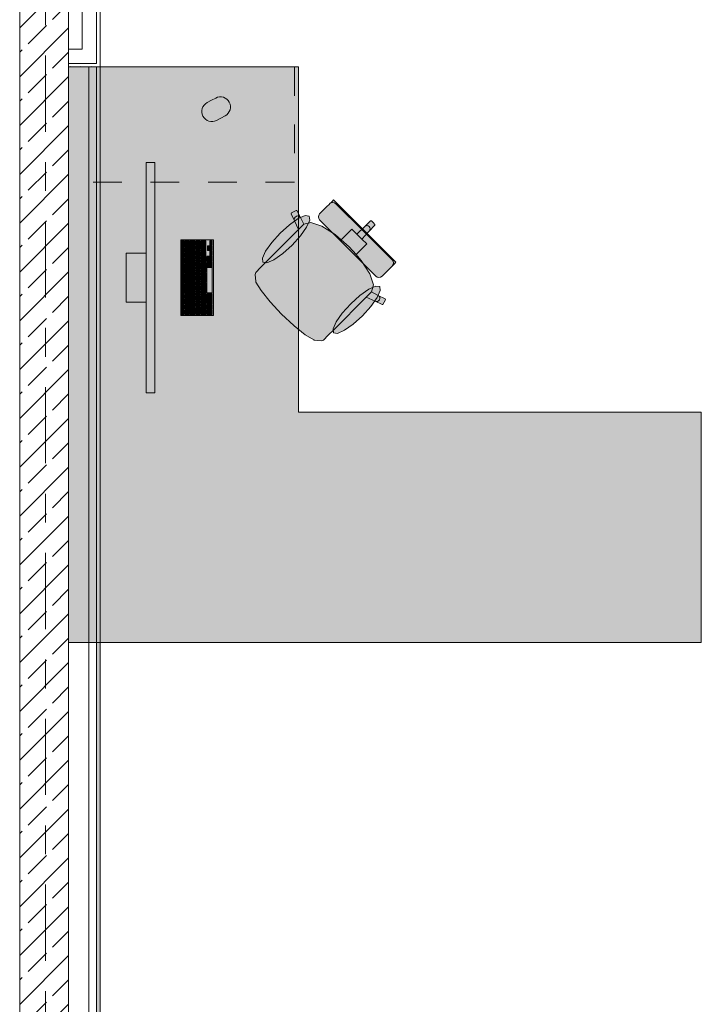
# Model space of a CAD drawing. Header units: metres. Extents: x -3.6 to 84.5, y -11 to 16.8.
# Tile 328 of 361: x 50.8 to 53.2, y 9.4 to 12.9. Entities that reach past the tile are written whole.
import ezdxf

# ---------------------------------------------------------------- set-up
doc = ezdxf.new("R2010")
doc.units = ezdxf.units.M
doc.header["$MEASUREMENT"] = 0
doc.linetypes.add('Strichlinie doppelt', pattern=[0.546806, 0.264583, -0.105833, 0.070556, -0.105833])
doc.linetypes.add('Strichlinie eng', pattern=[0.115, 0.075, -0.04])
for name, color, linetype in [('451 - Universal.Achsen Raster', 7, 'Continuous'), ('605 - Struktur.Wand Innen', 7, 'Continuous'), ('701 - Einrichtung.Möbel', 7, 'Continuous'), ('Neubau_606 - Struktur.Wand Innen Ausbau', 7, 'Continuous'), ('Neubau_653 - Abdeckung.TB Verkofferung', 7, 'Continuous')]:
    doc.layers.add(name, color=color, linetype=linetype)
pattern_1 = [(45, (0, 0), (-0.01767767, 0.01767767), [0, -0.025])]

msp = doc.modelspace()

# ---------------------------------------------------------------- hatches: boundary and pattern name
at = {"layer": '605 - Struktur.Wand Innen', "linetype": 'Continuous', "lineweight": 0, "true_color": 0x000000}
h = msp.add_hatch(dxfattribs=at)
h.set_pattern_fill('Beton__Stahlbeton_0001', color=18, style=0, pattern_type=2)
h.set_pattern_definition([(45, (0, 0), (-0.08485281, 0.08485281), []), (45, (-0.04243, 0.04243), (-0.08485281, 0.08485281), [0.09, -0.03])])
h.paths.add_polyline_path([(51.01, 8.5), (51.01, 13), (50.84, 13), (50.84, 8.5)])
at = {"layer": '701 - Einrichtung.Möbel', "linetype": 'Continuous', "lineweight": 0, "true_color": 0x3a3a3a}
for points in [[(51.01, 10.69), (53.21, 10.69), (53.21, 11.49), (51.81, 11.49), (51.81, 12.69), (51.01, 12.69)], [(51.5066, 12.5741), (51.4916, 12.5661, 0.994302), (51.5244, 12.5043), (51.5544, 12.5203, 1), (51.5216, 12.5821)], [(51.3099, 11.5578), (51.3099, 12.3578), (51.2799, 12.3578), (51.2799, 11.5578)], [(51.883, 12.1582), (51.9806, 12.0606), (52.0397, 12.1197), (51.9313, 12.2282), (51.926, 12.2229), (51.9236, 12.2205), (51.9181, 12.215), (51.9156, 12.2125), (51.9085, 12.2054), (51.8911, 12.188), (51.8853, 12.1822), (51.8829, 12.1798), (51.8796, 12.1749), (51.8784, 12.169), (51.8796, 12.1632)], [(51.6969, 12.0123), (51.6775, 11.9928), (51.6607, 11.9761), (51.6584, 11.9691), (51.6608, 11.9439), (51.6614, 11.9424), (51.6792, 11.913), (51.7106, 11.8739), (51.7111, 11.8733), (51.7509, 11.8309), (52.0691, 12.1491), (52.0629, 12.1553), (52.0597, 12.1552), (52.0398, 12.1353), (52.012, 12.1093), (51.9948, 12.1265), (51.9787, 12.1104), (51.9578, 12.0895), (51.9373, 12.1074), (51.8906, 12.137), (51.8523, 12.1497), (51.8284, 12.1436), (51.816, 12.1663), (51.804, 12.1907), (51.801, 12.1916), (51.7849, 12.1831), (51.7839, 12.1801), (51.7959, 12.1558), (51.8097, 12.1251)], [(51.7456, 12.1122), (51.7164, 12.0799), (51.6948, 12.0494), (51.6841, 12.0252), (51.6859, 12.0112), (51.6999, 12.0094), (51.724, 12.0201), (51.7546, 12.0417), (51.7869, 12.0709), (51.8161, 12.1032), (51.8377, 12.1338), (51.8484, 12.1579), (51.8466, 12.1719), (51.8326, 12.1737), (51.8085, 12.163), (51.7779, 12.1414)], [(51.9323, 11.7769), (52.045, 11.8897), (52.0758, 11.8759), (52.1001, 11.8639), (52.1031, 11.8649), (52.1116, 11.881), (52.1106, 11.884), (52.0863, 11.896), (52.0636, 11.9084), (52.0697, 11.9323), (52.057, 11.9706), (52.0274, 12.0174), (52.0095, 12.0378), (52.0304, 12.0587), (52.0465, 12.0749), (52.0293, 12.092), (52.0553, 12.1198), (52.0752, 12.1397), (52.0753, 12.1429), (52.0691, 12.1491), (51.7509, 11.8309), (51.7933, 11.7911), (51.7939, 11.7907), (51.833, 11.7592), (51.8624, 11.7414), (51.8639, 11.7408), (51.8891, 11.7384), (51.8961, 11.7407), (51.9128, 11.7575)], [(52.0782, 11.963), (52.0832, 11.9596), (52.089, 11.9585), (52.0949, 11.9596), (52.0998, 11.9629), (52.1022, 11.9653), (52.108, 11.9711), (52.1254, 11.9885), (52.1325, 11.9956), (52.135, 11.9981), (52.1405, 12.0036), (52.1429, 12.006), (52.1482, 12.0113), (52.0397, 12.1197), (51.9806, 12.0606)], [(51.5139, 11.8268), (51.5139, 12.0888), (51.3999, 12.0888), (51.3999, 11.8268)], [(51.4109, 12.0783), (51.4109, 12.0866), (51.4107, 12.0868), (51.4031, 12.0868), (51.4029, 12.0866), (51.4029, 12.07), (51.4031, 12.0698), (51.4107, 12.0698), (51.4109, 12.07)], [(51.4299, 12.0748), (51.4299, 12.0861), (51.4297, 12.0863), (51.4141, 12.0863), (51.4139, 12.0861), (51.4139, 12.0635), (51.4141, 12.0633), (51.4297, 12.0633), (51.4299, 12.0635)], [(51.4489, 12.0783), (51.4489, 12.0861), (51.4487, 12.0863), (51.4331, 12.0863), (51.4329, 12.0861), (51.4329, 12.0705), (51.4331, 12.0703), (51.4487, 12.0703), (51.4489, 12.0705)], [(51.4679, 12.0721), (51.4679, 12.0861), (51.4677, 12.0863), (51.4521, 12.0863), (51.4519, 12.0861), (51.4519, 12.058), (51.4521, 12.0578), (51.4677, 12.0578), (51.4679, 12.058)], [(51.4869, 12.0676), (51.4869, 12.0861), (51.4867, 12.0863), (51.4711, 12.0863), (51.4709, 12.0861), (51.4709, 12.049), (51.4711, 12.0488), (51.4867, 12.0488), (51.4869, 12.049)], [(51.5089, 12.0783), (51.5089, 12.0861), (51.5087, 12.0863), (51.5011, 12.0863), (51.5009, 12.0861), (51.5009, 12.0705), (51.5011, 12.0703), (51.5087, 12.0703), (51.5089, 12.0705)], [(51.4109, 12.0598), (51.4109, 12.0681), (51.4107, 12.0683), (51.4031, 12.0683), (51.4029, 12.0681), (51.4029, 12.0515), (51.4031, 12.0513), (51.4107, 12.0513), (51.4109, 12.0515)], [(51.4109, 12.0413), (51.4109, 12.0496), (51.4107, 12.0498), (51.4031, 12.0498), (51.4029, 12.0496), (51.4029, 12.033), (51.4031, 12.0328), (51.4107, 12.0328), (51.4109, 12.033)], [(51.4299, 12.0533), (51.4299, 12.0611), (51.4297, 12.0613), (51.4141, 12.0613), (51.4139, 12.0611), (51.4139, 12.0455), (51.4141, 12.0453), (51.4297, 12.0453), (51.4299, 12.0455)], [(51.4489, 12.0603), (51.4489, 12.0681), (51.4487, 12.0683), (51.4331, 12.0683), (51.4329, 12.0681), (51.4329, 12.0525), (51.4331, 12.0523), (51.4487, 12.0523), (51.4489, 12.0525)], [(51.4489, 12.0423), (51.4489, 12.0501), (51.4487, 12.0503), (51.4331, 12.0503), (51.4329, 12.0501), (51.4329, 12.0345), (51.4331, 12.0343), (51.4487, 12.0343), (51.4489, 12.0345)], [(51.4679, 12.0478), (51.4679, 12.0556), (51.4677, 12.0558), (51.4521, 12.0558), (51.4519, 12.0556), (51.4519, 12.04), (51.4521, 12.0398), (51.4677, 12.0398), (51.4679, 12.04)], [(51.4869, 12.0388), (51.4869, 12.0466), (51.4867, 12.0468), (51.4711, 12.0468), (51.4709, 12.0466), (51.4709, 12.031), (51.4711, 12.0308), (51.4867, 12.0308), (51.4869, 12.031)], [(51.5009, 12.0603), (51.5009, 12.0681), (51.5007, 12.0683), (51.4931, 12.0683), (51.4929, 12.0681), (51.4929, 12.0525), (51.4931, 12.0523), (51.5007, 12.0523), (51.5009, 12.0525)], [(51.5089, 12.0603), (51.5089, 12.0681), (51.5087, 12.0683), (51.5011, 12.0683), (51.5009, 12.0681), (51.5009, 12.0525), (51.5011, 12.0523), (51.5087, 12.0523), (51.5089, 12.0525)], [(51.5089, 12.0423), (51.5089, 12.0501), (51.5087, 12.0503), (51.5011, 12.0503), (51.5009, 12.0501), (51.5009, 12.0345), (51.5011, 12.0343), (51.5087, 12.0343), (51.5089, 12.0345)], [(51.2799, 12.0428), (51.2099, 12.0428), (51.2099, 11.8728), (51.2799, 11.8728)], [(51.4109, 12.0228), (51.4109, 12.0311), (51.4107, 12.0313), (51.4031, 12.0313), (51.4029, 12.0311), (51.4029, 12.0145), (51.4031, 12.0143), (51.4107, 12.0143), (51.4109, 12.0145)], [(51.4109, 12.0043), (51.4109, 12.0126), (51.4107, 12.0128), (51.4031, 12.0128), (51.4029, 12.0126), (51.4029, 11.996), (51.4031, 11.9958), (51.4107, 11.9958), (51.4109, 11.996)], [(51.4299, 12.0353), (51.4299, 12.0431), (51.4297, 12.0433), (51.4141, 12.0433), (51.4139, 12.0431), (51.4139, 12.0275), (51.4141, 12.0273), (51.4297, 12.0273), (51.4299, 12.0275)], [(51.4299, 12.0173), (51.4299, 12.0251), (51.4297, 12.0253), (51.4141, 12.0253), (51.4139, 12.0251), (51.4139, 12.0095), (51.4141, 12.0093), (51.4297, 12.0093), (51.4299, 12.0095)], [(51.4489, 12.0243), (51.4489, 12.0321), (51.4487, 12.0323), (51.4331, 12.0323), (51.4329, 12.0321), (51.4329, 12.0165), (51.4331, 12.0163), (51.4487, 12.0163), (51.4489, 12.0165)], [(51.4489, 12.0063), (51.4489, 12.0141), (51.4487, 12.0143), (51.4331, 12.0143), (51.4329, 12.0141), (51.4329, 11.9985), (51.4331, 11.9983), (51.4487, 11.9983), (51.4489, 11.9985)], [(51.4679, 12.0298), (51.4679, 12.0376), (51.4677, 12.0378), (51.4521, 12.0378), (51.4519, 12.0376), (51.4519, 12.022), (51.4521, 12.0218), (51.4677, 12.0218), (51.4679, 12.022)], [(51.4679, 12.0118), (51.4679, 12.0196), (51.4677, 12.0198), (51.4521, 12.0198), (51.4519, 12.0196), (51.4519, 12.004), (51.4521, 12.0038), (51.4677, 12.0038), (51.4679, 12.004)], [(51.4869, 12.0208), (51.4869, 12.0286), (51.4867, 12.0288), (51.4711, 12.0288), (51.4709, 12.0286), (51.4709, 12.013), (51.4711, 12.0128), (51.4867, 12.0128), (51.4869, 12.013)], [(51.5089, 12.0243), (51.5089, 12.0321), (51.5087, 12.0323), (51.4911, 12.0323), (51.4909, 12.0321), (51.4909, 12.0165), (51.4911, 12.0163), (51.5087, 12.0163), (51.5089, 12.0165)], [(51.5089, 12.0046), (51.5089, 12.0141), (51.5087, 12.0143), (51.4911, 12.0143), (51.4909, 12.0141), (51.4909, 11.995), (51.4911, 11.9948), (51.5087, 11.9948), (51.5089, 11.995)], [(51.4109, 11.9858), (51.4109, 11.9941), (51.4107, 11.9943), (51.4031, 11.9943), (51.4029, 11.9941), (51.4029, 11.9775), (51.4031, 11.9773), (51.4107, 11.9773), (51.4109, 11.9775)], [(51.4299, 11.9993), (51.4299, 12.0071), (51.4297, 12.0073), (51.4141, 12.0073), (51.4139, 12.0071), (51.4139, 11.9915), (51.4141, 11.9913), (51.4297, 11.9913), (51.4299, 11.9915)], [(51.4299, 11.9813), (51.4299, 11.9891), (51.4297, 11.9893), (51.4141, 11.9893), (51.4139, 11.9891), (51.4139, 11.9735), (51.4141, 11.9733), (51.4297, 11.9733), (51.4299, 11.9735)], [(51.4489, 11.9883), (51.4489, 11.9961), (51.4487, 11.9963), (51.4331, 11.9963), (51.4329, 11.9961), (51.4329, 11.9805), (51.4331, 11.9803), (51.4487, 11.9803), (51.4489, 11.9805)], [(51.4489, 11.9703), (51.4489, 11.9781), (51.4487, 11.9783), (51.4331, 11.9783), (51.4329, 11.9781), (51.4329, 11.9625), (51.4331, 11.9623), (51.4487, 11.9623), (51.4489, 11.9625)], [(51.4679, 11.9938), (51.4679, 12.0016), (51.4677, 12.0018), (51.4521, 12.0018), (51.4519, 12.0016), (51.4519, 11.986), (51.4521, 11.9858), (51.4677, 11.9858), (51.4679, 11.986)], [(51.4679, 11.9758), (51.4679, 11.9836), (51.4677, 11.9838), (51.4521, 11.9838), (51.4519, 11.9836), (51.4519, 11.968), (51.4521, 11.9678), (51.4677, 11.9678), (51.4679, 11.968)], [(51.4869, 12.0028), (51.4869, 12.0106), (51.4867, 12.0108), (51.4711, 12.0108), (51.4709, 12.0106), (51.4709, 11.995), (51.4711, 11.9948), (51.4867, 11.9948), (51.4869, 11.995)], [(51.4869, 11.9848), (51.4869, 11.9926), (51.4867, 11.9928), (51.4711, 11.9928), (51.4709, 11.9926), (51.4709, 11.977), (51.4711, 11.9768), (51.4867, 11.9768), (51.4869, 11.977)], [(51.5089, 11.9488), (51.5089, 11.9926), (51.5087, 11.9928), (51.4911, 11.9928), (51.4909, 11.9926), (51.4909, 11.905), (51.4911, 11.9048), (51.5087, 11.9048), (51.5089, 11.905)], [(51.4109, 11.9673), (51.4109, 11.9756), (51.4107, 11.9758), (51.4031, 11.9758), (51.4029, 11.9756), (51.4029, 11.959), (51.4031, 11.9588), (51.4107, 11.9588), (51.4109, 11.959)], [(51.4109, 11.9488), (51.4109, 11.9571), (51.4107, 11.9573), (51.4031, 11.9573), (51.4029, 11.9571), (51.4029, 11.9405), (51.4031, 11.9403), (51.4107, 11.9403), (51.4109, 11.9405)], [(51.4299, 11.9633), (51.4299, 11.9711), (51.4297, 11.9713), (51.4141, 11.9713), (51.4139, 11.9711), (51.4139, 11.9555), (51.4141, 11.9553), (51.4297, 11.9553), (51.4299, 11.9555)], [(51.4299, 11.9453), (51.4299, 11.9531), (51.4297, 11.9533), (51.4141, 11.9533), (51.4139, 11.9531), (51.4139, 11.9375), (51.4141, 11.9373), (51.4297, 11.9373), (51.4299, 11.9375)], [(51.4489, 11.9523), (51.4489, 11.9601), (51.4487, 11.9603), (51.4331, 11.9603), (51.4329, 11.9601), (51.4329, 11.9445), (51.4331, 11.9443), (51.4487, 11.9443), (51.4489, 11.9445)], [(51.4679, 11.9578), (51.4679, 11.9656), (51.4677, 11.9658), (51.4521, 11.9658), (51.4519, 11.9656), (51.4519, 11.95), (51.4521, 11.9498), (51.4677, 11.9498), (51.4679, 11.95)], [(51.4679, 11.9398), (51.4679, 11.9476), (51.4677, 11.9478), (51.4521, 11.9478), (51.4519, 11.9476), (51.4519, 11.932), (51.4521, 11.9318), (51.4677, 11.9318), (51.4679, 11.932)], [(51.4869, 11.9668), (51.4869, 11.9746), (51.4867, 11.9748), (51.4711, 11.9748), (51.4709, 11.9746), (51.4709, 11.959), (51.4711, 11.9588), (51.4867, 11.9588), (51.4869, 11.959)], [(51.4869, 11.9488), (51.4869, 11.9566), (51.4867, 11.9568), (51.4711, 11.9568), (51.4709, 11.9566), (51.4709, 11.941), (51.4711, 11.9408), (51.4867, 11.9408), (51.4869, 11.941)], [(51.4109, 11.9303), (51.4109, 11.9386), (51.4107, 11.9388), (51.4031, 11.9388), (51.4029, 11.9386), (51.4029, 11.922), (51.4031, 11.9218), (51.4107, 11.9218), (51.4109, 11.922)], [(51.4109, 11.9118), (51.4109, 11.9201), (51.4107, 11.9203), (51.4031, 11.9203), (51.4029, 11.9201), (51.4029, 11.9035), (51.4031, 11.9033), (51.4107, 11.9033), (51.4109, 11.9035)], [(51.4299, 11.9273), (51.4299, 11.9351), (51.4297, 11.9353), (51.4141, 11.9353), (51.4139, 11.9351), (51.4139, 11.9195), (51.4141, 11.9193), (51.4297, 11.9193), (51.4299, 11.9195)], [(51.4299, 11.9093), (51.4299, 11.9171), (51.4297, 11.9173), (51.4141, 11.9173), (51.4139, 11.9171), (51.4139, 11.9015), (51.4141, 11.9013), (51.4297, 11.9013), (51.4299, 11.9015)], [(51.4489, 11.9343), (51.4489, 11.9421), (51.4487, 11.9423), (51.4331, 11.9423), (51.4329, 11.9421), (51.4329, 11.9265), (51.4331, 11.9263), (51.4487, 11.9263), (51.4489, 11.9265)], [(51.4489, 11.9163), (51.4489, 11.9241), (51.4487, 11.9243), (51.4331, 11.9243), (51.4329, 11.9241), (51.4329, 11.9085), (51.4331, 11.9083), (51.4487, 11.9083), (51.4489, 11.9085)], [(51.4679, 11.9218), (51.4679, 11.9296), (51.4677, 11.9298), (51.4521, 11.9298), (51.4519, 11.9296), (51.4519, 11.914), (51.4521, 11.9138), (51.4677, 11.9138), (51.4679, 11.914)], [(51.4679, 11.9038), (51.4679, 11.9116), (51.4677, 11.9118), (51.4521, 11.9118), (51.4519, 11.9116), (51.4519, 11.896), (51.4521, 11.8958), (51.4677, 11.8958), (51.4679, 11.896)], [(51.4869, 11.9308), (51.4869, 11.9386), (51.4867, 11.9388), (51.4711, 11.9388), (51.4709, 11.9386), (51.4709, 11.923), (51.4711, 11.9228), (51.4867, 11.9228), (51.4869, 11.923)], [(51.4869, 11.9128), (51.4869, 11.9206), (51.4867, 11.9208), (51.4711, 11.9208), (51.4709, 11.9206), (51.4709, 11.905), (51.4711, 11.9048), (51.4867, 11.9048), (51.4869, 11.905)], [(52.0322, 11.8256), (52.0614, 11.8579), (52.083, 11.8885), (52.0937, 11.9126), (52.0919, 11.9266), (52.0779, 11.9284), (52.0538, 11.9177), (52.0232, 11.8961), (51.9909, 11.8669), (51.9617, 11.8346), (51.9401, 11.804), (51.9294, 11.7799), (51.9312, 11.7659), (51.9452, 11.7641), (51.9694, 11.7748), (51.9999, 11.7964)], [(51.4109, 11.8933), (51.4109, 11.9016), (51.4107, 11.9018), (51.4031, 11.9018), (51.4029, 11.9016), (51.4029, 11.885), (51.4031, 11.8848), (51.4107, 11.8848), (51.4109, 11.885)], [(51.4109, 11.8748), (51.4109, 11.8831), (51.4107, 11.8833), (51.4031, 11.8833), (51.4029, 11.8831), (51.4029, 11.8665), (51.4031, 11.8663), (51.4107, 11.8663), (51.4109, 11.8665)], [(51.4299, 11.8913), (51.4299, 11.8991), (51.4297, 11.8993), (51.4141, 11.8993), (51.4139, 11.8991), (51.4139, 11.8835), (51.4141, 11.8833), (51.4297, 11.8833), (51.4299, 11.8835)], [(51.4299, 11.8733), (51.4299, 11.8811), (51.4297, 11.8813), (51.4141, 11.8813), (51.4139, 11.8811), (51.4139, 11.8655), (51.4141, 11.8653), (51.4297, 11.8653), (51.4299, 11.8655)], [(51.4489, 11.8983), (51.4489, 11.9061), (51.4487, 11.9063), (51.4331, 11.9063), (51.4329, 11.9061), (51.4329, 11.8905), (51.4331, 11.8903), (51.4487, 11.8903), (51.4489, 11.8905)], [(51.4489, 11.8803), (51.4489, 11.8881), (51.4487, 11.8883), (51.4331, 11.8883), (51.4329, 11.8881), (51.4329, 11.8725), (51.4331, 11.8723), (51.4487, 11.8723), (51.4489, 11.8725)], [(51.4679, 11.8858), (51.4679, 11.8936), (51.4677, 11.8938), (51.4521, 11.8938), (51.4519, 11.8936), (51.4519, 11.878), (51.4521, 11.8778), (51.4677, 11.8778), (51.4679, 11.878)], [(51.4679, 11.8678), (51.4679, 11.8756), (51.4677, 11.8758), (51.4521, 11.8758), (51.4519, 11.8756), (51.4519, 11.86), (51.4521, 11.8598), (51.4677, 11.8598), (51.4679, 11.86)], [(51.4869, 11.8948), (51.4869, 11.9026), (51.4867, 11.9028), (51.4711, 11.9028), (51.4709, 11.9026), (51.4709, 11.887), (51.4711, 11.8868), (51.4867, 11.8868), (51.4869, 11.887)], [(51.4869, 11.8768), (51.4869, 11.8846), (51.4867, 11.8848), (51.4711, 11.8848), (51.4709, 11.8846), (51.4709, 11.869), (51.4711, 11.8688), (51.4867, 11.8688), (51.4869, 11.869)], [(51.5089, 11.8931), (51.5089, 11.9026), (51.5087, 11.9028), (51.4911, 11.9028), (51.4909, 11.9026), (51.4909, 11.8835), (51.4911, 11.8833), (51.5087, 11.8833), (51.5089, 11.8835)], [(51.5089, 11.8733), (51.5089, 11.8811), (51.5087, 11.8813), (51.4911, 11.8813), (51.4909, 11.8811), (51.4909, 11.8655), (51.4911, 11.8653), (51.5087, 11.8653), (51.5089, 11.8655)], [(51.4109, 11.8563), (51.4109, 11.8646), (51.4107, 11.8648), (51.4031, 11.8648), (51.4029, 11.8646), (51.4029, 11.848), (51.4031, 11.8478), (51.4107, 11.8478), (51.4109, 11.848)], [(51.4109, 11.8378), (51.4109, 11.8461), (51.4107, 11.8463), (51.4031, 11.8463), (51.4029, 11.8461), (51.4029, 11.8295), (51.4031, 11.8293), (51.4107, 11.8293), (51.4109, 11.8295)], [(51.4299, 11.8553), (51.4299, 11.8631), (51.4297, 11.8633), (51.4141, 11.8633), (51.4139, 11.8631), (51.4139, 11.8475), (51.4141, 11.8473), (51.4297, 11.8473), (51.4299, 11.8475)], [(51.4299, 11.8373), (51.4299, 11.8451), (51.4297, 11.8453), (51.4141, 11.8453), (51.4139, 11.8451), (51.4139, 11.8295), (51.4141, 11.8293), (51.4297, 11.8293), (51.4299, 11.8295)], [(51.4489, 11.8623), (51.4489, 11.8701), (51.4487, 11.8703), (51.4331, 11.8703), (51.4329, 11.8701), (51.4329, 11.8545), (51.4331, 11.8543), (51.4487, 11.8543), (51.4489, 11.8545)], [(51.4489, 11.8408), (51.4489, 11.8521), (51.4487, 11.8523), (51.4331, 11.8523), (51.4329, 11.8521), (51.4329, 11.8295), (51.4331, 11.8293), (51.4487, 11.8293), (51.4489, 11.8295)], [(51.4679, 11.8436), (51.4679, 11.8576), (51.4677, 11.8578), (51.4521, 11.8578), (51.4519, 11.8576), (51.4519, 11.8295), (51.4521, 11.8293), (51.4677, 11.8293), (51.4679, 11.8295)], [(51.4869, 11.8481), (51.4869, 11.8666), (51.4867, 11.8668), (51.4711, 11.8668), (51.4709, 11.8666), (51.4709, 11.8295), (51.4711, 11.8293), (51.4867, 11.8293), (51.4869, 11.8295)], [(51.5089, 11.8553), (51.5089, 11.8631), (51.5087, 11.8633), (51.4911, 11.8633), (51.4909, 11.8631), (51.4909, 11.8475), (51.4911, 11.8473), (51.5087, 11.8473), (51.5089, 11.8475)], [(51.5089, 11.8373), (51.5089, 11.8451), (51.5087, 11.8453), (51.4911, 11.8453), (51.4909, 11.8451), (51.4909, 11.8295), (51.4911, 11.8293), (51.5087, 11.8293), (51.5089, 11.8295)]]:
    msp.add_hatch(color=250, dxfattribs=at).paths.add_polyline_path(points)
at = {"layer": 'Neubau_606 - Struktur.Wand Innen Ausbau', "linetype": 'Continuous', "lineweight": 0, "true_color": 0x000000}
h = msp.add_hatch(dxfattribs=at)
h.set_pattern_fill('Gips_0001', color=18, style=0, pattern_type=2)
h.set_pattern_definition(pattern_1)
h.paths.add_polyline_path([(51.12, 12.7025), (51.12, 13.445), (51.1075, 13.445), (51.1075, 12.7025)])
h = msp.add_hatch(dxfattribs=at)
h.set_pattern_fill('Gips_0001', color=18, style=0, pattern_type=2)
h.set_pattern_definition(pattern_1)
h.paths.add_polyline_path([(51.1075, 12.7025), (51.01, 12.7025), (51.01, 12.69), (51.1075, 12.69)])
h = msp.add_hatch(dxfattribs=at)
h.set_pattern_fill('Gips_0001', color=18, style=0, pattern_type=2)
h.set_pattern_definition(pattern_1)
h.paths.add_polyline_path([(51.1075, 12.7025), (51.1075, 12.69), (51.12, 12.69)])
h = msp.add_hatch(dxfattribs=at)
h.set_pattern_fill('Gips_0001', color=18, style=0, pattern_type=2)
h.set_pattern_definition(pattern_1)
h.paths.add_polyline_path([(51.1075, 12.7025), (51.12, 12.69), (51.12, 12.7025)])
at = {"layer": 'Neubau_653 - Abdeckung.TB Verkofferung', "linetype": 'Continuous', "lineweight": 0, "true_color": 0x000000}
h = msp.add_hatch(dxfattribs=at)
h.set_pattern_fill('Gips_0001', color=18, style=0, pattern_type=2)
h.set_pattern_definition(pattern_1)
h.paths.add_polyline_path([(51.12, 8.6495), (51.12, 12.69), (51.1075, 12.69), (51.1075, 8.6495)])

# ---------------------------------------------------------------- linework, layer by layer
at = {"layer": '451 - Universal.Achsen Raster', "color": 160, "linetype": 'Strichlinie doppelt', "lineweight": 9, "true_color": 0x3232ff}
msp.add_line((50.93, -10.585), (50.93, 16.355), dxfattribs=at)
at = {"layer": '605 - Struktur.Wand Innen', "color": 7, "linetype": 'Continuous', "lineweight": 18, "flags": 128}
for points in [[(50.84, 13), (50.84, 8.5)], [(51.01, 8.5), (51.01, 13)]]:
    msp.add_lwpolyline(points, dxfattribs=at)
at = {"layer": '701 - Einrichtung.Möbel', "color": 7, "linetype": 'Strichlinie eng', "lineweight": 5, "true_color": 0xebebeb}
for p, q in [((51.795, 12.69), (51.795, 12.29)), ((51.795, 12.29), (51.01, 12.29))]:
    msp.add_line(p, q, dxfattribs=at)
at = {"layer": '701 - Einrichtung.Möbel', "color": 7, "linetype": 'Continuous', "lineweight": 5, "true_color": 0xebebeb}
for p, q in [((51.9181, 12.215), (51.9236, 12.2205)), ((51.923, 12.2183), (51.9181, 12.215)), ((51.9289, 12.2194), (51.923, 12.2183)), ((51.9236, 12.2205), (51.926, 12.2229)), ((51.926, 12.2229), (51.9313, 12.2282)), ((51.9347, 12.2182), (51.9289, 12.2194)), ((51.9313, 12.2282), (52.0397, 12.1197)), ((51.9397, 12.2149), (51.9347, 12.2182)), ((51.7839, 12.1801), (51.7849, 12.1831)), ((51.7849, 12.1831), (51.801, 12.1916)), ((51.801, 12.1916), (51.804, 12.1907)), ((51.804, 12.1907), (51.816, 12.1663)), ((51.8853, 12.1822), (51.8911, 12.188)), ((51.8911, 12.188), (51.9085, 12.2054)), ((51.9085, 12.2054), (51.9156, 12.2125)), ((51.9156, 12.2125), (51.9181, 12.215)), ((52.0373, 12.1173), (51.9397, 12.2149)), ((51.7959, 12.1558), (51.7839, 12.1801)), ((51.7948, 12.16), (51.7954, 12.1643)), ((51.7959, 12.1558), (51.7948, 12.16)), ((51.7954, 12.1643), (51.7976, 12.1681)), ((51.8097, 12.1251), (51.7959, 12.1558)), ((51.7976, 12.1681), (51.8011, 12.1709)), ((51.8011, 12.1709), (51.8053, 12.1722)), ((51.8053, 12.1722), (51.8096, 12.1718)), ((51.8096, 12.1718), (51.8134, 12.1697)), ((51.8134, 12.1697), (51.816, 12.1663)), ((51.816, 12.1663), (51.8284, 12.1436)), ((51.8284, 12.1436), (51.8523, 12.1497)), ((51.8523, 12.1497), (51.8906, 12.137)), ((51.8784, 12.169), (51.8796, 12.1749)), ((51.8796, 12.1632), (51.8784, 12.169)), ((51.8796, 12.1749), (51.8829, 12.1798)), ((51.883, 12.1582), (51.8796, 12.1632)), ((51.8829, 12.1798), (51.8853, 12.1822)), ((51.9806, 12.0606), (51.883, 12.1582)), ((52.0398, 12.1353), (52.0597, 12.1552)), ((52.0597, 12.1552), (52.0629, 12.1553)), ((52.0629, 12.1553), (52.0691, 12.1491)), ((52.0753, 12.1429), (52.0691, 12.1491)), ((51.6969, 12.0123), (51.8097, 12.1251)), ((51.8282, 12.1435), (51.8097, 12.1251)), ((51.8282, 12.1435), (51.8284, 12.1436)), ((51.8906, 12.137), (51.9373, 12.1074)), ((51.9787, 12.1104), (51.9948, 12.1265)), ((51.9948, 12.1265), (52.012, 12.1093)), ((52.012, 12.1093), (52.0398, 12.1353)), ((52.0293, 12.092), (52.0553, 12.1198)), ((52.0373, 12.1173), (52.1349, 12.0197)), ((52.1482, 12.0113), (52.0397, 12.1197)), ((52.0398, 12.1353), (52.0435, 12.1378)), ((52.0435, 12.1378), (52.0478, 12.1388)), ((52.0478, 12.1388), (52.0521, 12.138)), ((52.0521, 12.138), (52.0556, 12.1356)), ((52.0553, 12.1198), (52.0752, 12.1397)), ((52.0553, 12.1198), (52.0578, 12.1235)), ((52.058, 12.1321), (52.0556, 12.1356)), ((52.0578, 12.1235), (52.0587, 12.1278)), ((52.0587, 12.1278), (52.058, 12.1321)), ((52.0752, 12.1397), (52.0753, 12.1429)), ((51.9373, 12.1074), (51.9578, 12.0895)), ((51.9578, 12.0895), (51.9787, 12.1104)), ((51.9578, 12.0895), (51.9854, 12.0654)), ((52.012, 12.1093), (52.0207, 12.1007)), ((52.0293, 12.092), (52.0207, 12.1007)), ((52.0465, 12.0749), (52.0293, 12.092)), ((51.9806, 12.0606), (52.0782, 11.963)), ((52.0095, 12.0378), (51.9854, 12.0654)), ((52.0095, 12.0378), (52.0304, 12.0587)), ((52.0304, 12.0587), (52.0465, 12.0749)), ((51.6775, 11.9928), (51.6969, 12.0123)), ((52.0274, 12.0174), (52.0095, 12.0378)), ((52.057, 11.9706), (52.0274, 12.0174)), ((52.1349, 12.0197), (52.1382, 12.0147)), ((52.1382, 12.0147), (52.1394, 12.0089)), ((51.6607, 11.9761), (51.6775, 11.9928)), ((52.108, 11.9711), (52.1254, 11.9885)), ((52.1254, 11.9885), (52.1325, 11.9956)), ((52.1325, 11.9956), (52.135, 11.9981)), ((52.135, 11.9981), (52.1405, 12.0036)), ((52.1383, 12.003), (52.135, 11.9981)), ((52.1394, 12.0089), (52.1383, 12.003)), ((52.1405, 12.0036), (52.1429, 12.006)), ((52.1429, 12.006), (52.1482, 12.0113)), ((51.6584, 11.9691), (51.6607, 11.9761)), ((51.6608, 11.9439), (51.6584, 11.9691)), ((51.6614, 11.9424), (51.6608, 11.9439)), ((52.0697, 11.9323), (52.057, 11.9706)), ((52.0782, 11.963), (52.0832, 11.9596)), ((52.0832, 11.9596), (52.089, 11.9585)), ((52.089, 11.9585), (52.0949, 11.9596)), ((52.0949, 11.9596), (52.0998, 11.9629)), ((52.0998, 11.9629), (52.1022, 11.9653)), ((52.1022, 11.9653), (52.108, 11.9711)), ((51.6792, 11.913), (51.6614, 11.9424)), ((51.7106, 11.8739), (51.6792, 11.913)), ((52.0636, 11.9084), (52.0697, 11.9323)), ((51.9323, 11.7769), (52.045, 11.8897)), ((52.0635, 11.9082), (52.045, 11.8897)), ((52.045, 11.8897), (52.0758, 11.8759)), ((52.0635, 11.9082), (52.0636, 11.9084)), ((52.0863, 11.896), (52.0636, 11.9084)), ((52.0758, 11.8759), (52.0799, 11.8748)), ((52.0758, 11.8759), (52.1001, 11.8639)), ((52.0799, 11.8748), (52.0843, 11.8754)), ((52.0843, 11.8754), (52.0881, 11.8776)), ((52.0897, 11.8934), (52.0863, 11.896)), ((52.1106, 11.884), (52.0863, 11.896)), ((52.0881, 11.8776), (52.0909, 11.8811)), ((52.0918, 11.8897), (52.0897, 11.8934)), ((52.0909, 11.8811), (52.0922, 11.8853)), ((52.0922, 11.8853), (52.0918, 11.8897)), ((52.1031, 11.8649), (52.1116, 11.881)), ((52.1116, 11.881), (52.1106, 11.884)), ((51.7111, 11.8733), (51.7106, 11.8739)), ((51.7509, 11.8309), (51.7111, 11.8733)), ((52.1001, 11.8639), (52.1031, 11.8649)), ((51.7509, 11.8309), (51.7933, 11.7911)), ((51.7933, 11.7911), (51.7939, 11.7907)), ((51.7939, 11.7907), (51.833, 11.7592)), ((51.9128, 11.7575), (51.9323, 11.7769)), ((51.833, 11.7592), (51.8624, 11.7414)), ((51.8624, 11.7414), (51.8639, 11.7408)), ((51.8639, 11.7408), (51.8891, 11.7384)), ((51.8891, 11.7384), (51.8961, 11.7407)), ((51.8961, 11.7407), (51.9128, 11.7575))]:
    msp.add_line(p, q, dxfattribs=at)
at = {"layer": '701 - Einrichtung.Möbel', "color": 7, "linetype": 'Continuous', "lineweight": 5, "true_color": 0xebebeb, "flags": 128}
for points in [[(51.01, 10.69), (51.01, 12.69), (51.81, 12.69), (51.81, 11.49), (53.21, 11.49), (53.21, 10.69)], [(51.3099, 11.5578), (51.3099, 12.3578), (51.2799, 12.3578), (51.2799, 11.5578)], [(51.7456, 12.1122), (51.7779, 12.1414), (51.8085, 12.163), (51.8326, 12.1737), (51.8466, 12.1719), (51.8484, 12.1579), (51.8377, 12.1338), (51.8161, 12.1032), (51.7869, 12.0709), (51.7546, 12.0417), (51.724, 12.0201), (51.6999, 12.0094), (51.6859, 12.0112), (51.6841, 12.0252), (51.6948, 12.0494), (51.7164, 12.0799)], [(51.5139, 11.8268), (51.5139, 12.0888), (51.3999, 12.0888), (51.3999, 11.8268)], [(51.4109, 12.0783), (51.4109, 12.0866), (51.4107, 12.0868), (51.4031, 12.0868), (51.4029, 12.0866), (51.4029, 12.07), (51.4031, 12.0698), (51.4107, 12.0698), (51.4109, 12.07)], [(51.4299, 12.0748), (51.4299, 12.0861), (51.4297, 12.0863), (51.4141, 12.0863), (51.4139, 12.0861), (51.4139, 12.0635), (51.4141, 12.0633), (51.4297, 12.0633), (51.4299, 12.0635)], [(51.4489, 12.0783), (51.4489, 12.0861), (51.4487, 12.0863), (51.4331, 12.0863), (51.4329, 12.0861), (51.4329, 12.0705), (51.4331, 12.0703), (51.4487, 12.0703), (51.4489, 12.0705)], [(51.4679, 12.0721), (51.4679, 12.0861), (51.4677, 12.0863), (51.4521, 12.0863), (51.4519, 12.0861), (51.4519, 12.058), (51.4521, 12.0578), (51.4677, 12.0578), (51.4679, 12.058)], [(51.4869, 12.0676), (51.4869, 12.0861), (51.4867, 12.0863), (51.4711, 12.0863), (51.4709, 12.0861), (51.4709, 12.049), (51.4711, 12.0488), (51.4867, 12.0488), (51.4869, 12.049)], [(51.5089, 12.0783), (51.5089, 12.0861), (51.5087, 12.0863), (51.5011, 12.0863), (51.5009, 12.0861), (51.5009, 12.0705), (51.5011, 12.0703), (51.5087, 12.0703), (51.5089, 12.0705)], [(51.4109, 12.0598), (51.4109, 12.0681), (51.4107, 12.0683), (51.4031, 12.0683), (51.4029, 12.0681), (51.4029, 12.0515), (51.4031, 12.0513), (51.4107, 12.0513), (51.4109, 12.0515)], [(51.4109, 12.0413), (51.4109, 12.0496), (51.4107, 12.0498), (51.4031, 12.0498), (51.4029, 12.0496), (51.4029, 12.033), (51.4031, 12.0328), (51.4107, 12.0328), (51.4109, 12.033)], [(51.4299, 12.0533), (51.4299, 12.0611), (51.4297, 12.0613), (51.4141, 12.0613), (51.4139, 12.0611), (51.4139, 12.0455), (51.4141, 12.0453), (51.4297, 12.0453), (51.4299, 12.0455)], [(51.4489, 12.0603), (51.4489, 12.0681), (51.4487, 12.0683), (51.4331, 12.0683), (51.4329, 12.0681), (51.4329, 12.0525), (51.4331, 12.0523), (51.4487, 12.0523), (51.4489, 12.0525)], [(51.4489, 12.0423), (51.4489, 12.0501), (51.4487, 12.0503), (51.4331, 12.0503), (51.4329, 12.0501), (51.4329, 12.0345), (51.4331, 12.0343), (51.4487, 12.0343), (51.4489, 12.0345)], [(51.4679, 12.0478), (51.4679, 12.0556), (51.4677, 12.0558), (51.4521, 12.0558), (51.4519, 12.0556), (51.4519, 12.04), (51.4521, 12.0398), (51.4677, 12.0398), (51.4679, 12.04)], [(51.4869, 12.0388), (51.4869, 12.0466), (51.4867, 12.0468), (51.4711, 12.0468), (51.4709, 12.0466), (51.4709, 12.031), (51.4711, 12.0308), (51.4867, 12.0308), (51.4869, 12.031)], [(51.5009, 12.0603), (51.5009, 12.0681), (51.5007, 12.0683), (51.4931, 12.0683), (51.4929, 12.0681), (51.4929, 12.0525), (51.4931, 12.0523), (51.5007, 12.0523), (51.5009, 12.0525)], [(51.5089, 12.0603), (51.5089, 12.0681), (51.5087, 12.0683), (51.5011, 12.0683), (51.5009, 12.0681), (51.5009, 12.0525), (51.5011, 12.0523), (51.5087, 12.0523), (51.5089, 12.0525)], [(51.5089, 12.0423), (51.5089, 12.0501), (51.5087, 12.0503), (51.5011, 12.0503), (51.5009, 12.0501), (51.5009, 12.0345), (51.5011, 12.0343), (51.5087, 12.0343), (51.5089, 12.0345)], [(51.2799, 12.0428), (51.2099, 12.0428), (51.2099, 11.8728), (51.2799, 11.8728)], [(51.4109, 12.0228), (51.4109, 12.0311), (51.4107, 12.0313), (51.4031, 12.0313), (51.4029, 12.0311), (51.4029, 12.0145), (51.4031, 12.0143), (51.4107, 12.0143), (51.4109, 12.0145)], [(51.4109, 12.0043), (51.4109, 12.0126), (51.4107, 12.0128), (51.4031, 12.0128), (51.4029, 12.0126), (51.4029, 11.996), (51.4031, 11.9958), (51.4107, 11.9958), (51.4109, 11.996)], [(51.4299, 12.0353), (51.4299, 12.0431), (51.4297, 12.0433), (51.4141, 12.0433), (51.4139, 12.0431), (51.4139, 12.0275), (51.4141, 12.0273), (51.4297, 12.0273), (51.4299, 12.0275)], [(51.4299, 12.0173), (51.4299, 12.0251), (51.4297, 12.0253), (51.4141, 12.0253), (51.4139, 12.0251), (51.4139, 12.0095), (51.4141, 12.0093), (51.4297, 12.0093), (51.4299, 12.0095)], [(51.4489, 12.0243), (51.4489, 12.0321), (51.4487, 12.0323), (51.4331, 12.0323), (51.4329, 12.0321), (51.4329, 12.0165), (51.4331, 12.0163), (51.4487, 12.0163), (51.4489, 12.0165)], [(51.4489, 12.0063), (51.4489, 12.0141), (51.4487, 12.0143), (51.4331, 12.0143), (51.4329, 12.0141), (51.4329, 11.9985), (51.4331, 11.9983), (51.4487, 11.9983), (51.4489, 11.9985)], [(51.4679, 12.0298), (51.4679, 12.0376), (51.4677, 12.0378), (51.4521, 12.0378), (51.4519, 12.0376), (51.4519, 12.022), (51.4521, 12.0218), (51.4677, 12.0218), (51.4679, 12.022)], [(51.4679, 12.0118), (51.4679, 12.0196), (51.4677, 12.0198), (51.4521, 12.0198), (51.4519, 12.0196), (51.4519, 12.004), (51.4521, 12.0038), (51.4677, 12.0038), (51.4679, 12.004)], [(51.4869, 12.0208), (51.4869, 12.0286), (51.4867, 12.0288), (51.4711, 12.0288), (51.4709, 12.0286), (51.4709, 12.013), (51.4711, 12.0128), (51.4867, 12.0128), (51.4869, 12.013)], [(51.5089, 12.0243), (51.5089, 12.0321), (51.5087, 12.0323), (51.4911, 12.0323), (51.4909, 12.0321), (51.4909, 12.0165), (51.4911, 12.0163), (51.5087, 12.0163), (51.5089, 12.0165)], [(51.5089, 12.0046), (51.5089, 12.0141), (51.5087, 12.0143), (51.4911, 12.0143), (51.4909, 12.0141), (51.4909, 11.995), (51.4911, 11.9948), (51.5087, 11.9948), (51.5089, 11.995)], [(51.4109, 11.9858), (51.4109, 11.9941), (51.4107, 11.9943), (51.4031, 11.9943), (51.4029, 11.9941), (51.4029, 11.9775), (51.4031, 11.9773), (51.4107, 11.9773), (51.4109, 11.9775)], [(51.4299, 11.9993), (51.4299, 12.0071), (51.4297, 12.0073), (51.4141, 12.0073), (51.4139, 12.0071), (51.4139, 11.9915), (51.4141, 11.9913), (51.4297, 11.9913), (51.4299, 11.9915)], [(51.4299, 11.9813), (51.4299, 11.9891), (51.4297, 11.9893), (51.4141, 11.9893), (51.4139, 11.9891), (51.4139, 11.9735), (51.4141, 11.9733), (51.4297, 11.9733), (51.4299, 11.9735)], [(51.4489, 11.9883), (51.4489, 11.9961), (51.4487, 11.9963), (51.4331, 11.9963), (51.4329, 11.9961), (51.4329, 11.9805), (51.4331, 11.9803), (51.4487, 11.9803), (51.4489, 11.9805)], [(51.4489, 11.9703), (51.4489, 11.9781), (51.4487, 11.9783), (51.4331, 11.9783), (51.4329, 11.9781), (51.4329, 11.9625), (51.4331, 11.9623), (51.4487, 11.9623), (51.4489, 11.9625)], [(51.4679, 11.9938), (51.4679, 12.0016), (51.4677, 12.0018), (51.4521, 12.0018), (51.4519, 12.0016), (51.4519, 11.986), (51.4521, 11.9858), (51.4677, 11.9858), (51.4679, 11.986)], [(51.4679, 11.9758), (51.4679, 11.9836), (51.4677, 11.9838), (51.4521, 11.9838), (51.4519, 11.9836), (51.4519, 11.968), (51.4521, 11.9678), (51.4677, 11.9678), (51.4679, 11.968)], [(51.4869, 12.0028), (51.4869, 12.0106), (51.4867, 12.0108), (51.4711, 12.0108), (51.4709, 12.0106), (51.4709, 11.995), (51.4711, 11.9948), (51.4867, 11.9948), (51.4869, 11.995)], [(51.4869, 11.9848), (51.4869, 11.9926), (51.4867, 11.9928), (51.4711, 11.9928), (51.4709, 11.9926), (51.4709, 11.977), (51.4711, 11.9768), (51.4867, 11.9768), (51.4869, 11.977)], [(51.5089, 11.9488), (51.5089, 11.9926), (51.5087, 11.9928), (51.4911, 11.9928), (51.4909, 11.9926), (51.4909, 11.905), (51.4911, 11.9048), (51.5087, 11.9048), (51.5089, 11.905)], [(51.4109, 11.9673), (51.4109, 11.9756), (51.4107, 11.9758), (51.4031, 11.9758), (51.4029, 11.9756), (51.4029, 11.959), (51.4031, 11.9588), (51.4107, 11.9588), (51.4109, 11.959)], [(51.4109, 11.9488), (51.4109, 11.9571), (51.4107, 11.9573), (51.4031, 11.9573), (51.4029, 11.9571), (51.4029, 11.9405), (51.4031, 11.9403), (51.4107, 11.9403), (51.4109, 11.9405)], [(51.4299, 11.9633), (51.4299, 11.9711), (51.4297, 11.9713), (51.4141, 11.9713), (51.4139, 11.9711), (51.4139, 11.9555), (51.4141, 11.9553), (51.4297, 11.9553), (51.4299, 11.9555)], [(51.4299, 11.9453), (51.4299, 11.9531), (51.4297, 11.9533), (51.4141, 11.9533), (51.4139, 11.9531), (51.4139, 11.9375), (51.4141, 11.9373), (51.4297, 11.9373), (51.4299, 11.9375)], [(51.4489, 11.9523), (51.4489, 11.9601), (51.4487, 11.9603), (51.4331, 11.9603), (51.4329, 11.9601), (51.4329, 11.9445), (51.4331, 11.9443), (51.4487, 11.9443), (51.4489, 11.9445)], [(51.4679, 11.9578), (51.4679, 11.9656), (51.4677, 11.9658), (51.4521, 11.9658), (51.4519, 11.9656), (51.4519, 11.95), (51.4521, 11.9498), (51.4677, 11.9498), (51.4679, 11.95)], [(51.4679, 11.9398), (51.4679, 11.9476), (51.4677, 11.9478), (51.4521, 11.9478), (51.4519, 11.9476), (51.4519, 11.932), (51.4521, 11.9318), (51.4677, 11.9318), (51.4679, 11.932)], [(51.4869, 11.9668), (51.4869, 11.9746), (51.4867, 11.9748), (51.4711, 11.9748), (51.4709, 11.9746), (51.4709, 11.959), (51.4711, 11.9588), (51.4867, 11.9588), (51.4869, 11.959)], [(51.4869, 11.9488), (51.4869, 11.9566), (51.4867, 11.9568), (51.4711, 11.9568), (51.4709, 11.9566), (51.4709, 11.941), (51.4711, 11.9408), (51.4867, 11.9408), (51.4869, 11.941)], [(51.4109, 11.9303), (51.4109, 11.9386), (51.4107, 11.9388), (51.4031, 11.9388), (51.4029, 11.9386), (51.4029, 11.922), (51.4031, 11.9218), (51.4107, 11.9218), (51.4109, 11.922)], [(51.4109, 11.9118), (51.4109, 11.9201), (51.4107, 11.9203), (51.4031, 11.9203), (51.4029, 11.9201), (51.4029, 11.9035), (51.4031, 11.9033), (51.4107, 11.9033), (51.4109, 11.9035)], [(51.4299, 11.9273), (51.4299, 11.9351), (51.4297, 11.9353), (51.4141, 11.9353), (51.4139, 11.9351), (51.4139, 11.9195), (51.4141, 11.9193), (51.4297, 11.9193), (51.4299, 11.9195)], [(51.4299, 11.9093), (51.4299, 11.9171), (51.4297, 11.9173), (51.4141, 11.9173), (51.4139, 11.9171), (51.4139, 11.9015), (51.4141, 11.9013), (51.4297, 11.9013), (51.4299, 11.9015)], [(51.4489, 11.9343), (51.4489, 11.9421), (51.4487, 11.9423), (51.4331, 11.9423), (51.4329, 11.9421), (51.4329, 11.9265), (51.4331, 11.9263), (51.4487, 11.9263), (51.4489, 11.9265)], [(51.4489, 11.9163), (51.4489, 11.9241), (51.4487, 11.9243), (51.4331, 11.9243), (51.4329, 11.9241), (51.4329, 11.9085), (51.4331, 11.9083), (51.4487, 11.9083), (51.4489, 11.9085)], [(51.4679, 11.9218), (51.4679, 11.9296), (51.4677, 11.9298), (51.4521, 11.9298), (51.4519, 11.9296), (51.4519, 11.914), (51.4521, 11.9138), (51.4677, 11.9138), (51.4679, 11.914)], [(51.4679, 11.9038), (51.4679, 11.9116), (51.4677, 11.9118), (51.4521, 11.9118), (51.4519, 11.9116), (51.4519, 11.896), (51.4521, 11.8958), (51.4677, 11.8958), (51.4679, 11.896)], [(51.4869, 11.9308), (51.4869, 11.9386), (51.4867, 11.9388), (51.4711, 11.9388), (51.4709, 11.9386), (51.4709, 11.923), (51.4711, 11.9228), (51.4867, 11.9228), (51.4869, 11.923)], [(51.4869, 11.9128), (51.4869, 11.9206), (51.4867, 11.9208), (51.4711, 11.9208), (51.4709, 11.9206), (51.4709, 11.905), (51.4711, 11.9048), (51.4867, 11.9048), (51.4869, 11.905)], [(52.0322, 11.8256), (52.0614, 11.8579), (52.083, 11.8885), (52.0937, 11.9126), (52.0919, 11.9266), (52.0779, 11.9284), (52.0538, 11.9177), (52.0232, 11.8961), (51.9909, 11.8669), (51.9617, 11.8346), (51.9401, 11.804), (51.9294, 11.7799), (51.9312, 11.7659), (51.9452, 11.7641), (51.9694, 11.7748), (51.9999, 11.7964)], [(51.4109, 11.8933), (51.4109, 11.9016), (51.4107, 11.9018), (51.4031, 11.9018), (51.4029, 11.9016), (51.4029, 11.885), (51.4031, 11.8848), (51.4107, 11.8848), (51.4109, 11.885)], [(51.4109, 11.8748), (51.4109, 11.8831), (51.4107, 11.8833), (51.4031, 11.8833), (51.4029, 11.8831), (51.4029, 11.8665), (51.4031, 11.8663), (51.4107, 11.8663), (51.4109, 11.8665)], [(51.4299, 11.8913), (51.4299, 11.8991), (51.4297, 11.8993), (51.4141, 11.8993), (51.4139, 11.8991), (51.4139, 11.8835), (51.4141, 11.8833), (51.4297, 11.8833), (51.4299, 11.8835)], [(51.4299, 11.8733), (51.4299, 11.8811), (51.4297, 11.8813), (51.4141, 11.8813), (51.4139, 11.8811), (51.4139, 11.8655), (51.4141, 11.8653), (51.4297, 11.8653), (51.4299, 11.8655)], [(51.4489, 11.8983), (51.4489, 11.9061), (51.4487, 11.9063), (51.4331, 11.9063), (51.4329, 11.9061), (51.4329, 11.8905), (51.4331, 11.8903), (51.4487, 11.8903), (51.4489, 11.8905)], [(51.4489, 11.8803), (51.4489, 11.8881), (51.4487, 11.8883), (51.4331, 11.8883), (51.4329, 11.8881), (51.4329, 11.8725), (51.4331, 11.8723), (51.4487, 11.8723), (51.4489, 11.8725)], [(51.4679, 11.8858), (51.4679, 11.8936), (51.4677, 11.8938), (51.4521, 11.8938), (51.4519, 11.8936), (51.4519, 11.878), (51.4521, 11.8778), (51.4677, 11.8778), (51.4679, 11.878)], [(51.4679, 11.8678), (51.4679, 11.8756), (51.4677, 11.8758), (51.4521, 11.8758), (51.4519, 11.8756), (51.4519, 11.86), (51.4521, 11.8598), (51.4677, 11.8598), (51.4679, 11.86)], [(51.4869, 11.8948), (51.4869, 11.9026), (51.4867, 11.9028), (51.4711, 11.9028), (51.4709, 11.9026), (51.4709, 11.887), (51.4711, 11.8868), (51.4867, 11.8868), (51.4869, 11.887)], [(51.4869, 11.8768), (51.4869, 11.8846), (51.4867, 11.8848), (51.4711, 11.8848), (51.4709, 11.8846), (51.4709, 11.869), (51.4711, 11.8688), (51.4867, 11.8688), (51.4869, 11.869)], [(51.5089, 11.8931), (51.5089, 11.9026), (51.5087, 11.9028), (51.4911, 11.9028), (51.4909, 11.9026), (51.4909, 11.8835), (51.4911, 11.8833), (51.5087, 11.8833), (51.5089, 11.8835)], [(51.5089, 11.8733), (51.5089, 11.8811), (51.5087, 11.8813), (51.4911, 11.8813), (51.4909, 11.8811), (51.4909, 11.8655), (51.4911, 11.8653), (51.5087, 11.8653), (51.5089, 11.8655)], [(51.4109, 11.8563), (51.4109, 11.8646), (51.4107, 11.8648), (51.4031, 11.8648), (51.4029, 11.8646), (51.4029, 11.848), (51.4031, 11.8478), (51.4107, 11.8478), (51.4109, 11.848)], [(51.4109, 11.8378), (51.4109, 11.8461), (51.4107, 11.8463), (51.4031, 11.8463), (51.4029, 11.8461), (51.4029, 11.8295), (51.4031, 11.8293), (51.4107, 11.8293), (51.4109, 11.8295)], [(51.4299, 11.8553), (51.4299, 11.8631), (51.4297, 11.8633), (51.4141, 11.8633), (51.4139, 11.8631), (51.4139, 11.8475), (51.4141, 11.8473), (51.4297, 11.8473), (51.4299, 11.8475)], [(51.4299, 11.8373), (51.4299, 11.8451), (51.4297, 11.8453), (51.4141, 11.8453), (51.4139, 11.8451), (51.4139, 11.8295), (51.4141, 11.8293), (51.4297, 11.8293), (51.4299, 11.8295)], [(51.4489, 11.8623), (51.4489, 11.8701), (51.4487, 11.8703), (51.4331, 11.8703), (51.4329, 11.8701), (51.4329, 11.8545), (51.4331, 11.8543), (51.4487, 11.8543), (51.4489, 11.8545)], [(51.4489, 11.8408), (51.4489, 11.8521), (51.4487, 11.8523), (51.4331, 11.8523), (51.4329, 11.8521), (51.4329, 11.8295), (51.4331, 11.8293), (51.4487, 11.8293), (51.4489, 11.8295)], [(51.4679, 11.8436), (51.4679, 11.8576), (51.4677, 11.8578), (51.4521, 11.8578), (51.4519, 11.8576), (51.4519, 11.8295), (51.4521, 11.8293), (51.4677, 11.8293), (51.4679, 11.8295)], [(51.4869, 11.8481), (51.4869, 11.8666), (51.4867, 11.8668), (51.4711, 11.8668), (51.4709, 11.8666), (51.4709, 11.8295), (51.4711, 11.8293), (51.4867, 11.8293), (51.4869, 11.8295)], [(51.5089, 11.8553), (51.5089, 11.8631), (51.5087, 11.8633), (51.4911, 11.8633), (51.4909, 11.8631), (51.4909, 11.8475), (51.4911, 11.8473), (51.5087, 11.8473), (51.5089, 11.8475)], [(51.5089, 11.8373), (51.5089, 11.8451), (51.5087, 11.8453), (51.4911, 11.8453), (51.4909, 11.8451), (51.4909, 11.8295), (51.4911, 11.8293), (51.5087, 11.8293), (51.5089, 11.8295)]]:
    msp.add_lwpolyline(points, close=True, dxfattribs=at)
msp.add_lwpolyline([(51.5066, 12.5741), (51.4916, 12.5661, 0.994302), (51.5244, 12.5043), (51.5544, 12.5203, 1), (51.5216, 12.5821)], format="xyb", close=True, dxfattribs=at)
at = {"layer": 'Neubau_606 - Struktur.Wand Innen Ausbau', "color": 1, "linetype": 'Continuous', "lineweight": 5}
for p, q in [((51.1075, 12.7525), (51.1075, 13.445)), ((51.1075, 12.7025), (51.1075, 12.7525)), ((51.01, 12.7025), (51.0575, 12.7025)), ((51.0575, 12.7025), (51.1075, 12.7025)), ((51.0575, 12.7025), (51.1075, 12.7025))]:
    msp.add_line(p, q, dxfattribs=at)
at = {"layer": 'Neubau_606 - Struktur.Wand Innen Ausbau', "color": 1, "linetype": 'Continuous', "lineweight": 5, "flags": 128}
for points in [[(51.12, 12.69), (51.12, 13.445)], [(51.0575, 12.99), (51.0575, 12.7525)], [(51.0575, 12.7525), (51.01, 12.7525)], [(51.01, 12.7025), (51.01, 12.7525)], [(51.01, 12.69), (51.01, 12.7025)], [(51.01, 12.69), (51.1075, 12.69)], [(51.12, 12.69), (51.1075, 12.69)]]:
    msp.add_lwpolyline(points, dxfattribs=at)
at = {"layer": 'Neubau_653 - Abdeckung.TB Verkofferung', "color": 1, "linetype": 'Continuous', "lineweight": 9}
for p, q in [((51.01, 8.6495), (51.01, 12.69)), ((51.12, 12.69), (51.01, 12.69)), ((51.12, 8.6495), (51.12, 12.69))]:
    msp.add_line(p, q, dxfattribs=at)
at = {"layer": 'Neubau_653 - Abdeckung.TB Verkofferung', "color": 1, "linetype": 'Continuous', "lineweight": 5}
for p, q in [((51.0805, 12.69), (51.0805, 8.6495)), ((51.1075, 12.69), (51.1075, 8.6495)), ((51.12, 12.69), (51.12, 8.6495))]:
    msp.add_line(p, q, dxfattribs=at)
at = {"layer": 'Neubau_653 - Abdeckung.TB Verkofferung', "color": 1, "linetype": 'Continuous', "lineweight": 5, "flags": 128}
msp.add_lwpolyline([(51.12, 12.69), (51.1075, 12.69), (51.0805, 12.69)], dxfattribs=at)

doc.saveas('drawing.dxf')
